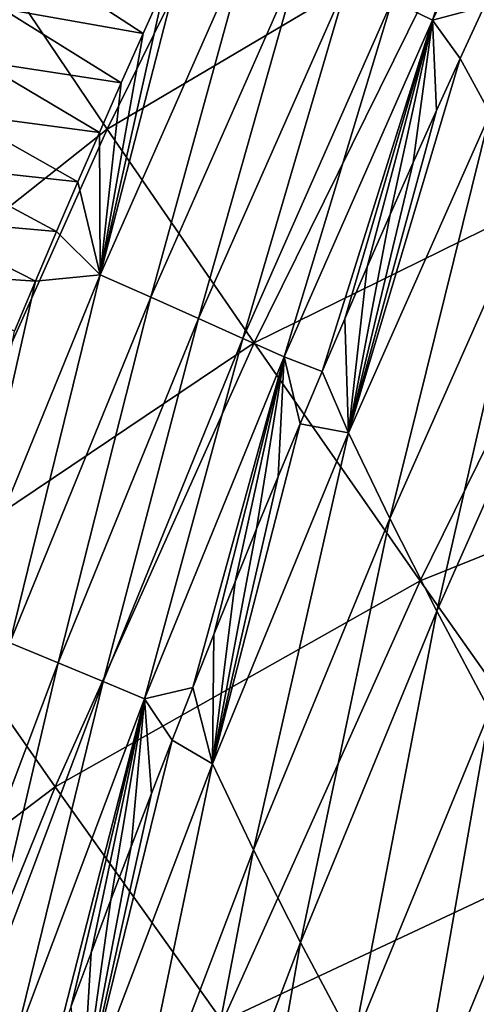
# Model space of a CAD drawing. Header units: millimetres. Extents: x -300 to 300, y -500 to 500.
# Tile 603 of 656: x -248 to -238, y 353 to 374. Entities that reach past the tile are written whole.
import ezdxf

# ---------------------------------------------------------------- set-up
doc = ezdxf.new("R2010")
doc.units = ezdxf.units.MM
doc.header["$LTSCALE"] = 81.481481
for name, color, linetype in [('20', 7, 'CONTINUOUS'), ('22', 7, 'CONTINUOUS'), ('24', 7, 'CONTINUOUS'), ('25', 7, 'CONTINUOUS'), ('33', 7, 'CONTINUOUS')]:
    doc.layers.add(name, color=color, linetype=linetype)

msp = doc.modelspace()

# ---------------------------------------------------------------- linework, layer by layer
at = {"layer": '20', "color": 7, "linetype": 'CONTINUOUS'}
for points in [[(-246.045, 371.387, 24.71), (-241.687, 380.219, 24.832), (-248.682, 375.294, 20.174), (-246.045, 371.387, 24.71)], [(-246.045, 371.387, 24.71), (-238.661, 375.756, 29.139), (-241.687, 380.219, 24.832), (-246.045, 371.387, 24.71)], [(-235.254, 370.774, 33.202), (-230.726, 379.117, 33.359), (-238.661, 375.756, 29.139), (-235.254, 370.774, 33.202)], [(-243, 366.967, 28.998), (-238.661, 375.756, 29.139), (-246.045, 371.387, 24.71), (-243, 366.967, 28.998)], [(-243, 366.967, 28.998), (-235.254, 370.774, 33.202), (-238.661, 375.756, 29.139), (-243, 366.967, 28.998)], [(-252.824, 366.021, 20.074), (-246.045, 371.387, 24.71), (-248.682, 375.294, 20.174), (-252.824, 366.021, 20.074)], [(-250.18, 362.147, 24.589), (-246.045, 371.387, 24.71), (-252.824, 366.021, 20.074), (-250.18, 362.147, 24.589)], [(-250.18, 362.147, 24.589), (-243, 366.967, 28.998), (-246.045, 371.387, 24.71), (-250.18, 362.147, 24.589)], [(-239.562, 362.045, 33.045), (-235.254, 370.774, 33.202), (-243, 366.967, 28.998), (-239.562, 362.045, 33.045)], [(-239.562, 362.045, 33.045), (-231.477, 365.287, 37.028), (-235.254, 370.774, 33.202), (-239.562, 362.045, 33.045)], [(-247.12, 357.778, 28.859), (-243, 366.967, 28.998), (-250.18, 362.147, 24.589), (-247.12, 357.778, 28.859)], [(-247.12, 357.778, 28.859), (-239.562, 362.045, 33.045), (-243, 366.967, 28.998), (-247.12, 357.778, 28.859)], [(-235.746, 356.635, 36.859), (-231.477, 365.287, 37.028), (-239.562, 362.045, 33.045), (-235.746, 356.635, 36.859)], [(-254.099, 352.494, 24.469), (-247.12, 357.778, 28.859), (-250.18, 362.147, 24.589), (-254.099, 352.494, 24.469)], [(-243.656, 352.925, 32.89), (-239.562, 362.045, 33.045), (-247.12, 357.778, 28.859), (-243.656, 352.925, 32.89)], [(-243.656, 352.925, 32.89), (-235.746, 356.635, 36.859), (-239.562, 362.045, 33.045), (-243.656, 352.925, 32.89)], [(-251.025, 348.183, 28.72), (-247.12, 357.778, 28.859), (-254.099, 352.494, 24.469), (-251.025, 348.183, 28.72)], [(-251.025, 348.183, 28.72), (-243.656, 352.925, 32.89), (-247.12, 357.778, 28.859), (-251.025, 348.183, 28.72)], [(-239.805, 347.599, 36.69), (-235.746, 356.635, 36.859), (-243.656, 352.925, 32.89), (-239.805, 347.599, 36.69)], [(-239.805, 347.599, 36.69), (-231.566, 350.749, 40.445), (-235.746, 356.635, 36.859), (-239.805, 347.599, 36.69)]]:
    msp.add_3dface(points, dxfattribs=at)
at = {"layer": '22', "color": 7, "linetype": 'CONTINUOUS'}
for points in [[(-238.239, 373.923, 8.574), (-238.112, 371.711, 10.017), (-238.733, 372.851, 8.583), (-238.239, 373.923, 8.574)], [(-238.112, 371.711, 10.017), (-241.046, 365.104, 10.037), (-238.733, 372.851, 8.583), (-238.112, 371.711, 10.017)], [(-238.733, 372.851, 8.583), (-241.046, 365.104, 10.037), (-239.222, 371.776, 8.592), (-238.733, 372.851, 8.583)], [(-239.222, 371.776, 8.592), (-241.046, 365.104, 10.037), (-239.706, 370.7, 8.601), (-239.222, 371.776, 8.592)], [(-241.046, 365.104, 10.037), (-238.112, 371.711, 10.017), (-240.192, 363.334, 11.899), (-241.046, 365.104, 10.037)], [(-240.192, 363.334, 11.899), (-238.112, 371.711, 10.017), (-237.254, 369.949, 11.894), (-240.192, 363.334, 11.899)], [(-239.706, 370.7, 8.601), (-241.046, 365.104, 10.037), (-240.184, 369.622, 8.61), (-239.706, 370.7, 8.601)], [(-240.192, 363.334, 11.899), (-237.254, 369.949, 11.894), (-239.217, 361.416, 13.75), (-240.192, 363.334, 11.899)], [(-239.217, 361.416, 13.75), (-237.254, 369.949, 11.894), (-236.277, 368.034, 13.76), (-239.217, 361.416, 13.75)], [(-240.184, 369.622, 8.61), (-241.046, 365.104, 10.037), (-240.658, 368.542, 8.619), (-240.184, 369.622, 8.61)], [(-240.658, 368.542, 8.619), (-241.046, 365.104, 10.037), (-241.126, 367.46, 8.629), (-240.658, 368.542, 8.619)], [(-239.217, 361.416, 13.75), (-236.277, 368.034, 13.76), (-238.117, 359.349, 15.588), (-239.217, 361.416, 13.75)], [(-241.126, 367.46, 8.629), (-241.046, 365.104, 10.037), (-241.59, 366.376, 8.638), (-241.126, 367.46, 8.629)], [(-241.59, 366.376, 8.638), (-241.046, 365.104, 10.037), (-242.048, 365.291, 8.647), (-241.59, 366.376, 8.638)], [(-241.046, 365.104, 10.037), (-243.865, 358.253, 10.062), (-242.048, 365.291, 8.647), (-241.046, 365.104, 10.037)], [(-242.048, 365.291, 8.647), (-243.865, 358.253, 10.062), (-242.502, 364.204, 8.657), (-242.048, 365.291, 8.647)], [(-243.865, 358.253, 10.062), (-241.046, 365.104, 10.037), (-243.014, 356.478, 11.908), (-243.865, 358.253, 10.062)], [(-243.014, 356.478, 11.908), (-241.046, 365.104, 10.037), (-240.192, 363.334, 11.899), (-243.014, 356.478, 11.908)], [(-242.502, 364.204, 8.657), (-243.865, 358.253, 10.062), (-242.951, 363.115, 8.666), (-242.502, 364.204, 8.657)], [(-243.014, 356.478, 11.908), (-240.192, 363.334, 11.899), (-242.042, 354.56, 13.744), (-243.014, 356.478, 11.908)], [(-242.042, 354.56, 13.744), (-240.192, 363.334, 11.899), (-239.217, 361.416, 13.75), (-242.042, 354.56, 13.744)], [(-242.951, 363.115, 8.666), (-243.865, 358.253, 10.062), (-243.396, 362.024, 8.676), (-242.951, 363.115, 8.666)], [(-243.396, 362.024, 8.676), (-243.865, 358.253, 10.062), (-243.835, 360.932, 8.685), (-243.396, 362.024, 8.676)], [(-242.042, 354.56, 13.744), (-239.217, 361.416, 13.75), (-240.944, 352.497, 15.568), (-242.042, 354.56, 13.744)], [(-240.944, 352.497, 15.568), (-239.217, 361.416, 13.75), (-238.117, 359.349, 15.588), (-240.944, 352.497, 15.568)], [(-243.835, 360.932, 8.685), (-243.865, 358.253, 10.062), (-244.271, 359.838, 8.694), (-243.835, 360.932, 8.685)], [(-244.271, 359.838, 8.694), (-243.865, 358.253, 10.062), (-244.701, 358.742, 8.704), (-244.271, 359.838, 8.694)], [(-240.944, 352.497, 15.568), (-238.117, 359.349, 15.588), (-239.714, 350.289, 17.378), (-240.944, 352.497, 15.568)], [(-239.714, 350.289, 17.378), (-238.117, 359.349, 15.588), (-236.889, 357.131, 17.412), (-239.714, 350.289, 17.378)], [(-243.865, 358.253, 10.062), (-246.57, 351.155, 10.093), (-244.701, 358.742, 8.704), (-243.865, 358.253, 10.062)], [(-244.701, 358.742, 8.704), (-246.57, 351.155, 10.093), (-245.128, 357.645, 8.713), (-244.701, 358.742, 8.704)], [(-246.57, 351.155, 10.093), (-243.865, 358.253, 10.062), (-245.724, 349.378, 11.923), (-246.57, 351.155, 10.093)], [(-245.724, 349.378, 11.923), (-243.865, 358.253, 10.062), (-243.014, 356.478, 11.908), (-245.724, 349.378, 11.923)], [(-245.128, 357.645, 8.713), (-246.57, 351.155, 10.093), (-245.549, 356.546, 8.723), (-245.128, 357.645, 8.713)], [(-239.714, 350.289, 17.378), (-236.889, 357.131, 17.412), (-238.352, 347.933, 19.172), (-239.714, 350.289, 17.378)], [(-245.549, 356.546, 8.723), (-246.57, 351.155, 10.093), (-245.967, 355.445, 8.732), (-245.549, 356.546, 8.723)], [(-245.724, 349.378, 11.923), (-243.014, 356.478, 11.908), (-244.754, 347.463, 13.743), (-245.724, 349.378, 11.923)], [(-244.754, 347.463, 13.743), (-243.014, 356.478, 11.908), (-242.042, 354.56, 13.744), (-244.754, 347.463, 13.743)], [(-245.967, 355.445, 8.732), (-246.57, 351.155, 10.093), (-246.38, 354.343, 8.742), (-245.967, 355.445, 8.732)], [(-244.754, 347.463, 13.743), (-242.042, 354.56, 13.744), (-243.657, 345.408, 15.552), (-244.754, 347.463, 13.743)], [(-243.657, 345.408, 15.552), (-242.042, 354.56, 13.744), (-240.944, 352.497, 15.568), (-243.657, 345.408, 15.552)], [(-246.38, 354.343, 8.742), (-246.57, 351.155, 10.093), (-246.788, 353.24, 8.751), (-246.38, 354.343, 8.742)]]:
    msp.add_3dface(points, dxfattribs=at)
at = {"layer": '24', "color": 7, "linetype": 'CONTINUOUS'}
for points in [[(-247.752, 374.965, 1.067), (-245.301, 373.367, 2.794), (-248.225, 373.881, 1.068), (-247.752, 374.965, 1.067)], [(-244.842, 374.387, 2.796), (-245.301, 373.367, 2.794), (-247.752, 374.965, 1.067), (-244.842, 374.387, 2.796)], [(-248.225, 373.881, 1.068), (-245.755, 372.345, 2.792), (-248.693, 372.796, 1.07), (-248.225, 373.881, 1.068)], [(-245.301, 373.367, 2.794), (-245.755, 372.345, 2.792), (-248.225, 373.881, 1.068), (-245.301, 373.367, 2.794)], [(-248.693, 372.796, 1.07), (-246.205, 371.321, 2.791), (-249.156, 371.71, 1.071), (-248.693, 372.796, 1.07)], [(-245.755, 372.345, 2.792), (-246.205, 371.321, 2.791), (-248.693, 372.796, 1.07), (-245.755, 372.345, 2.792)], [(-249.156, 371.71, 1.071), (-246.651, 370.295, 2.789), (-249.613, 370.622, 1.073), (-249.156, 371.71, 1.071)], [(-246.205, 371.321, 2.791), (-246.651, 370.295, 2.789), (-249.156, 371.71, 1.071), (-246.205, 371.321, 2.791)], [(-249.613, 370.622, 1.073), (-247.093, 369.268, 2.788), (-250.066, 369.533, 1.074), (-249.613, 370.622, 1.073)], [(-246.651, 370.295, 2.789), (-247.093, 369.268, 2.788), (-249.613, 370.622, 1.073), (-246.651, 370.295, 2.789)], [(-250.066, 369.533, 1.074), (-247.53, 368.239, 2.786), (-250.514, 368.443, 1.076), (-250.066, 369.533, 1.074)], [(-247.093, 369.268, 2.788), (-247.53, 368.239, 2.786), (-250.066, 369.533, 1.074), (-247.093, 369.268, 2.788)], [(-247.53, 368.239, 2.786), (-247.963, 367.208, 2.784), (-250.514, 368.443, 1.076), (-247.53, 368.239, 2.786)]]:
    msp.add_3dface(points, dxfattribs=at)
at = {"layer": '25', "color": 7, "linetype": 'CONTINUOUS'}
for points in [[(-236.856, 380.923, 6.333), (-239.304, 373.642, 7.445), (-240.145, 374.048, 6.364), (-236.856, 380.923, 6.333)], [(-236.025, 380.491, 7.401), (-239.304, 373.642, 7.445), (-236.856, 380.923, 6.333), (-236.025, 380.491, 7.401)], [(-236.025, 380.491, 7.401), (-238.239, 373.923, 8.574), (-239.304, 373.642, 7.445), (-236.025, 380.491, 7.401)], [(-244.378, 375.406, 2.797), (-243.063, 375.448, 3.556), (-246.191, 368.375, 3.555), (-244.378, 375.406, 2.797)], [(-243.063, 375.448, 3.556), (-245.144, 367.91, 4.423), (-246.191, 368.375, 3.555), (-243.063, 375.448, 3.556)], [(-244.842, 374.387, 2.796), (-244.378, 375.406, 2.797), (-246.191, 368.375, 3.555), (-244.842, 374.387, 2.796)], [(-242.032, 374.955, 4.413), (-245.144, 367.91, 4.423), (-243.063, 375.448, 3.556), (-242.032, 374.955, 4.413)], [(-242.032, 374.955, 4.413), (-244.156, 367.47, 5.373), (-245.144, 367.91, 4.423), (-242.032, 374.955, 4.413)], [(-241.057, 374.487, 5.351), (-244.156, 367.47, 5.373), (-242.032, 374.955, 4.413), (-241.057, 374.487, 5.351)], [(-241.057, 374.487, 5.351), (-243.232, 367.057, 6.398), (-244.156, 367.47, 5.373), (-241.057, 374.487, 5.351)], [(-240.145, 374.048, 6.364), (-243.232, 367.057, 6.398), (-241.057, 374.487, 5.351), (-240.145, 374.048, 6.364)], [(-245.301, 373.367, 2.794), (-244.842, 374.387, 2.796), (-246.191, 368.375, 3.555), (-245.301, 373.367, 2.794)], [(-240.145, 374.048, 6.364), (-242.381, 366.675, 7.491), (-243.232, 367.057, 6.398), (-240.145, 374.048, 6.364)], [(-239.304, 373.642, 7.445), (-242.381, 366.675, 7.491), (-240.145, 374.048, 6.364), (-239.304, 373.642, 7.445)], [(-238.239, 373.923, 8.574), (-238.733, 372.851, 8.583), (-239.304, 373.642, 7.445), (-238.239, 373.923, 8.574)], [(-239.304, 373.642, 7.445), (-241.59, 366.376, 8.638), (-242.381, 366.675, 7.491), (-239.304, 373.642, 7.445)], [(-241.126, 367.46, 8.629), (-241.59, 366.376, 8.638), (-239.304, 373.642, 7.445), (-241.126, 367.46, 8.629)], [(-240.658, 368.542, 8.619), (-241.126, 367.46, 8.629), (-239.304, 373.642, 7.445), (-240.658, 368.542, 8.619)], [(-240.184, 369.622, 8.61), (-240.658, 368.542, 8.619), (-239.304, 373.642, 7.445), (-240.184, 369.622, 8.61)], [(-239.706, 370.7, 8.601), (-240.184, 369.622, 8.61), (-239.304, 373.642, 7.445), (-239.706, 370.7, 8.601)], [(-239.222, 371.776, 8.592), (-239.706, 370.7, 8.601), (-239.304, 373.642, 7.445), (-239.222, 371.776, 8.592)], [(-238.733, 372.851, 8.583), (-239.222, 371.776, 8.592), (-239.304, 373.642, 7.445), (-238.733, 372.851, 8.583)], [(-245.755, 372.345, 2.792), (-245.301, 373.367, 2.794), (-246.191, 368.375, 3.555), (-245.755, 372.345, 2.792)], [(-246.205, 371.321, 2.791), (-245.755, 372.345, 2.792), (-246.191, 368.375, 3.555), (-246.205, 371.321, 2.791)], [(-246.651, 370.295, 2.789), (-246.205, 371.321, 2.791), (-246.191, 368.375, 3.555), (-246.651, 370.295, 2.789)], [(-247.093, 369.268, 2.788), (-246.651, 370.295, 2.789), (-246.191, 368.375, 3.555), (-247.093, 369.268, 2.788)], [(-247.53, 368.239, 2.786), (-247.093, 369.268, 2.788), (-246.191, 368.375, 3.555), (-247.53, 368.239, 2.786)], [(-247.53, 368.239, 2.786), (-246.191, 368.375, 3.555), (-249.122, 361.198, 3.554), (-247.53, 368.239, 2.786)], [(-246.191, 368.375, 3.555), (-248.062, 360.76, 4.433), (-249.122, 361.198, 3.554), (-246.191, 368.375, 3.555)], [(-245.144, 367.91, 4.423), (-248.062, 360.76, 4.433), (-246.191, 368.375, 3.555), (-245.144, 367.91, 4.423)], [(-247.963, 367.208, 2.784), (-247.53, 368.239, 2.786), (-249.122, 361.198, 3.554), (-247.963, 367.208, 2.784)], [(-245.144, 367.91, 4.423), (-247.062, 360.345, 5.395), (-248.062, 360.76, 4.433), (-245.144, 367.91, 4.423)], [(-244.156, 367.47, 5.373), (-247.062, 360.345, 5.395), (-245.144, 367.91, 4.423), (-244.156, 367.47, 5.373)], [(-244.156, 367.47, 5.373), (-246.129, 359.957, 6.433), (-247.062, 360.345, 5.395), (-244.156, 367.47, 5.373)], [(-243.232, 367.057, 6.398), (-246.129, 359.957, 6.433), (-244.156, 367.47, 5.373), (-243.232, 367.057, 6.398)], [(-243.232, 367.057, 6.398), (-245.27, 359.598, 7.539), (-246.129, 359.957, 6.433), (-243.232, 367.057, 6.398)], [(-242.381, 366.675, 7.491), (-245.27, 359.598, 7.539), (-243.232, 367.057, 6.398), (-242.381, 366.675, 7.491)], [(-242.381, 366.675, 7.491), (-244.271, 359.838, 8.694), (-245.27, 359.598, 7.539), (-242.381, 366.675, 7.491)], [(-243.835, 360.932, 8.685), (-244.271, 359.838, 8.694), (-242.381, 366.675, 7.491), (-243.835, 360.932, 8.685)], [(-243.396, 362.024, 8.676), (-243.835, 360.932, 8.685), (-242.381, 366.675, 7.491), (-243.396, 362.024, 8.676)], [(-242.951, 363.115, 8.666), (-243.396, 362.024, 8.676), (-242.381, 366.675, 7.491), (-242.951, 363.115, 8.666)], [(-242.502, 364.204, 8.657), (-242.951, 363.115, 8.666), (-242.381, 366.675, 7.491), (-242.502, 364.204, 8.657)], [(-242.048, 365.291, 8.647), (-242.502, 364.204, 8.657), (-242.381, 366.675, 7.491), (-242.048, 365.291, 8.647)], [(-241.59, 366.376, 8.638), (-242.048, 365.291, 8.647), (-242.381, 366.675, 7.491), (-241.59, 366.376, 8.638)], [(-247.062, 360.345, 5.395), (-249.788, 353.118, 5.418), (-248.062, 360.76, 4.433), (-247.062, 360.345, 5.395)], [(-247.062, 360.345, 5.395), (-248.846, 352.754, 6.469), (-249.788, 353.118, 5.418), (-247.062, 360.345, 5.395)], [(-246.129, 359.957, 6.433), (-248.846, 352.754, 6.469), (-247.062, 360.345, 5.395), (-246.129, 359.957, 6.433)], [(-246.129, 359.957, 6.433), (-247.981, 352.417, 7.588), (-248.846, 352.754, 6.469), (-246.129, 359.957, 6.433)], [(-245.27, 359.598, 7.539), (-247.981, 352.417, 7.588), (-246.129, 359.957, 6.433), (-245.27, 359.598, 7.539)], [(-244.271, 359.838, 8.694), (-244.701, 358.742, 8.704), (-245.27, 359.598, 7.539), (-244.271, 359.838, 8.694)], [(-245.27, 359.598, 7.539), (-247.193, 352.134, 8.761), (-247.981, 352.417, 7.588), (-245.27, 359.598, 7.539)], [(-246.788, 353.24, 8.751), (-247.193, 352.134, 8.761), (-245.27, 359.598, 7.539), (-246.788, 353.24, 8.751)], [(-246.38, 354.343, 8.742), (-246.788, 353.24, 8.751), (-245.27, 359.598, 7.539), (-246.38, 354.343, 8.742)], [(-245.967, 355.445, 8.732), (-246.38, 354.343, 8.742), (-245.27, 359.598, 7.539), (-245.967, 355.445, 8.732)], [(-245.549, 356.546, 8.723), (-245.967, 355.445, 8.732), (-245.27, 359.598, 7.539), (-245.549, 356.546, 8.723)], [(-245.128, 357.645, 8.713), (-245.549, 356.546, 8.723), (-245.27, 359.598, 7.539), (-245.128, 357.645, 8.713)], [(-244.701, 358.742, 8.704), (-245.128, 357.645, 8.713), (-245.27, 359.598, 7.539), (-244.701, 358.742, 8.704)]]:
    msp.add_3dface(points, dxfattribs=at)
at = {"layer": '33', "color": 7, "linetype": 'CONTINUOUS'}
for points in [[(-250.735, 369.62, 0.758), (-248.016, 376.821, 0.642), (-247.699, 376.679, 0.754), (-250.735, 369.62, 0.758)], [(-250.735, 369.62, 0.758), (-247.699, 376.679, 0.754), (-250.424, 369.491, 0.904), (-250.735, 369.62, 0.758)], [(-250.424, 369.491, 0.904), (-247.699, 376.679, 0.754), (-247.395, 376.542, 0.897), (-250.424, 369.491, 0.904)], [(-250.066, 369.533, 1.074), (-250.424, 369.491, 0.904), (-247.395, 376.542, 0.897), (-250.066, 369.533, 1.074)], [(-249.613, 370.622, 1.073), (-250.066, 369.533, 1.074), (-247.395, 376.542, 0.897), (-249.613, 370.622, 1.073)], [(-249.156, 371.71, 1.071), (-249.613, 370.622, 1.073), (-247.395, 376.542, 0.897), (-249.156, 371.71, 1.071)], [(-248.693, 372.796, 1.07), (-249.156, 371.71, 1.071), (-247.395, 376.542, 0.897), (-248.693, 372.796, 1.07)], [(-248.225, 373.881, 1.068), (-248.693, 372.796, 1.07), (-247.395, 376.542, 0.897), (-248.225, 373.881, 1.068)]]:
    msp.add_3dface(points, dxfattribs=at)

doc.saveas('drawing.dxf')
